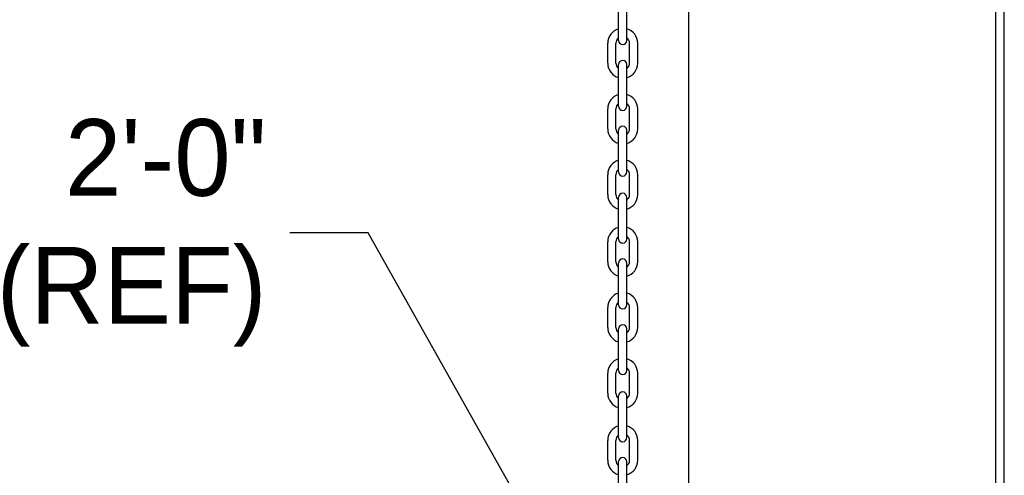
# Model space of a CAD drawing. Header units: inches. Extents: x 144.9 to 238.4, y 214.8 to 247.7.
# Tile 353 of 411: x 201.485 to 202.688, y 242.687 to 243.244. Entities that reach past the tile are written whole.
import ezdxf

# ---------------------------------------------------------------- set-up
doc = ezdxf.new("R2010")
doc.units = ezdxf.units.IN
doc.header["$LTSCALE"] = 0.25
doc.header["$MEASUREMENT"] = 0
doc.layers.add('ANNOTATIONS', color=1, linetype='Continuous')
doc.layers.add('MOTOR LH', color=7, linetype='Continuous')
doc.styles.add('ARIAL', font='arial.ttf', dxfattribs={"height": 0.09375})
doc.styles.add('ROMANS', font='Romans', dxfattribs={"height": 0.09375})
doc.styles.get("Standard").update_dxf_attribs({"font": 'romans.shx'})
doc.dimstyles.get("Standard").update_dxf_attribs({"dimscale": 60, "dimtxt": 0.0833, "dimasz": 0.0833, "dimexe": 0.0833, "dimexo": 0.04, "dimgap": 0.09, "dimtad": 0, "dimtih": 1, "dimtoh": 1, "dimdec": 4, "dimzin": 1, "dimdsep": 46, "dimlunit": 4, "dimtxsty": 'Standard', "dimcen": 0.09, "dimclrt": 150, "dimadec": 4, "dimazin": 2, "dimtfac": 1, "dimtdec": 0, "dimtofl": 0, "dimtmove": 0, "dimatfit": 3, "dimfxl": 1, "dimtolj": 1, "dimtzin": 0, "dimlwd": -1, "dimlwe": -1, "dimarcsym": 1})

msp = doc.modelspace()

# ---------------------------------------------------------------- linework, layer by layer
at = {"layer": 'MOTOR LH'}
for p, q in [((202.67811, 239.9945), (202.67811, 243.95811)), ((202.68838, 240.6158), (202.68838, 243.84038)), ((202.30311, 239.9945), (202.30311, 243.75255)), ((202.21719, 243.21812), (202.21719, 243.26916)), ((202.22721, 243.21812), (202.22721, 243.26916)), ((202.20389, 243.19041), (202.20389, 243.21483)), ((202.2139, 243.19041), (202.2139, 243.21483)), ((202.2305, 243.19041), (202.2305, 243.21483)), ((202.24051, 243.19041), (202.24051, 243.21483)), ((202.21719, 243.13778), (202.21719, 243.18882)), ((202.22721, 243.13778), (202.22721, 243.18882)), ((202.20389, 243.11007), (202.20389, 243.13449)), ((202.2139, 243.11007), (202.2139, 243.13449)), ((202.2305, 243.11007), (202.2305, 243.13449)), ((202.24051, 243.11007), (202.24051, 243.13449)), ((202.21719, 243.05744), (202.21719, 243.10848)), ((202.22721, 243.05744), (202.22721, 243.10848)), ((202.20389, 243.02973), (202.20389, 243.05415)), ((202.2139, 243.02973), (202.2139, 243.05415)), ((202.2305, 243.02973), (202.2305, 243.05415)), ((202.24051, 243.02973), (202.24051, 243.05415)), ((202.21719, 242.9754), (202.21719, 243.02643)), ((202.22721, 242.9754), (202.22721, 243.02643)), ((202.20389, 242.94768), (202.20389, 242.9721)), ((202.2139, 242.94768), (202.2139, 242.9721)), ((202.2305, 242.94768), (202.2305, 242.9721)), ((202.24051, 242.94768), (202.24051, 242.9721)), ((202.21719, 242.89506), (202.21719, 242.94609)), ((202.22721, 242.89506), (202.22721, 242.94609)), ((202.20389, 242.86734), (202.20389, 242.89176)), ((202.2139, 242.86734), (202.2139, 242.89176)), ((202.2305, 242.86734), (202.2305, 242.89176)), ((202.24051, 242.86734), (202.24051, 242.89176)), ((202.21719, 242.81472), (202.21719, 242.86575)), ((202.22721, 242.81472), (202.22721, 242.86575)), ((202.20389, 242.787), (202.20389, 242.81142)), ((202.2139, 242.787), (202.2139, 242.81142)), ((202.2305, 242.787), (202.2305, 242.81142)), ((202.24051, 242.787), (202.24051, 242.81142)), ((202.21719, 242.73267), (202.21719, 242.7837)), ((202.22721, 242.73267), (202.22721, 242.7837)), ((202.20389, 242.70495), (202.20389, 242.72937)), ((202.2139, 242.70495), (202.2139, 242.72937)), ((202.2305, 242.70495), (202.2305, 242.72937)), ((202.24051, 242.70495), (202.24051, 242.72937)), ((202.21719, 242.65233), (202.21719, 242.70336)), ((202.22721, 242.65233), (202.22721, 242.70336))]:
    msp.add_line(p, q, dxfattribs=at)
for centre, radius, start, end in [((202.2222, 243.21483), 0.01831, 105.86272, 180), ((202.2222, 243.21483), 0.01831, 0, 74.13728), ((202.2222, 243.21483), 0.0083, 127.08084, 180), ((202.2222, 243.21812), 0.00501, 180, 0), ((202.2222, 243.21483), 0.0083, 0, 52.91916), ((202.2222, 243.18882), 0.00501, 0, 180), ((202.2222, 243.19041), 0.01831, 180, 254.13728), ((202.2222, 243.19041), 0.0083, 180, 232.91916), ((202.2222, 243.19041), 0.01831, 285.86272, 0), ((202.2222, 243.19041), 0.0083, 307.08084, 0), ((202.2222, 243.13449), 0.01831, 105.86272, 180), ((202.2222, 243.13449), 0.01831, 0, 74.13728), ((202.2222, 243.13449), 0.0083, 127.08084, 180), ((202.2222, 243.13778), 0.00501, 180, 0), ((202.2222, 243.13449), 0.0083, 0, 52.91916), ((202.2222, 243.11007), 0.01831, 180, 254.13728), ((202.2222, 243.11007), 0.0083, 180, 232.91916), ((202.2222, 243.10848), 0.00501, 0, 180), ((202.2222, 243.11007), 0.01831, 285.86272, 0), ((202.2222, 243.11007), 0.0083, 307.08084, 0), ((202.2222, 243.05415), 0.01831, 105.86272, 180), ((202.2222, 243.05415), 0.0083, 127.08084, 180), ((202.2222, 243.05415), 0.01831, 0, 74.13728), ((202.2222, 243.05415), 0.0083, 0, 52.91916), ((202.2222, 243.05744), 0.00501, 180, 0), ((202.2222, 243.02973), 0.01831, 180, 254.13728), ((202.2222, 243.02973), 0.0083, 180, 232.91916), ((202.2222, 243.02643), 0.00501, 0, 180), ((202.2222, 243.02973), 0.01831, 285.86272, 0), ((202.2222, 243.02973), 0.0083, 307.08084, 0), ((202.2222, 242.9721), 0.01831, 105.86272, 180), ((202.2222, 242.9721), 0.01831, 0, 74.13728), ((202.2222, 242.9721), 0.0083, 127.08084, 180), ((202.2222, 242.9721), 0.0083, 0, 52.91916), ((202.2222, 242.9754), 0.00501, 180, 0), ((202.2222, 242.94768), 0.01831, 180, 254.13728), ((202.2222, 242.94768), 0.0083, 180, 232.91916), ((202.2222, 242.94609), 0.00501, 0, 180), ((202.2222, 242.94768), 0.01831, 285.86272, 0), ((202.2222, 242.94768), 0.0083, 307.08084, 0), ((202.2222, 242.89176), 0.01831, 105.86272, 180), ((202.2222, 242.89176), 0.01831, 0, 74.13728), ((202.2222, 242.89176), 0.0083, 127.08084, 180), ((202.2222, 242.89506), 0.00501, 180, 0), ((202.2222, 242.89176), 0.0083, 0, 52.91916), ((202.2222, 242.86575), 0.00501, 0, 180), ((202.2222, 242.86734), 0.01831, 180, 254.13728), ((202.2222, 242.86734), 0.0083, 180, 232.91916), ((202.2222, 242.86734), 0.01831, 285.86272, 0), ((202.2222, 242.86734), 0.0083, 307.08084, 0), ((202.2222, 242.81142), 0.01831, 105.86272, 180), ((202.2222, 242.81142), 0.01831, 0, 74.13728), ((202.2222, 242.81142), 0.0083, 127.08084, 180), ((202.2222, 242.81472), 0.00501, 180, 0), ((202.2222, 242.81142), 0.0083, 0, 52.91916), ((202.2222, 242.787), 0.01831, 180, 254.13728), ((202.2222, 242.787), 0.0083, 180, 232.91916), ((202.2222, 242.7837), 0.00501, 0, 180), ((202.2222, 242.787), 0.01831, 285.86272, 0), ((202.2222, 242.787), 0.0083, 307.08084, 0), ((202.2222, 242.72937), 0.01831, 105.86272, 180), ((202.2222, 242.72937), 0.0083, 127.08084, 180), ((202.2222, 242.72937), 0.01831, 0, 74.13728), ((202.2222, 242.72937), 0.0083, 0, 52.91916), ((202.2222, 242.73267), 0.00501, 180, 0), ((202.2222, 242.70495), 0.01831, 180, 254.13728), ((202.2222, 242.70495), 0.0083, 180, 232.91916), ((202.2222, 242.70336), 0.00501, 0, 180), ((202.2222, 242.70495), 0.01831, 285.86272, 0), ((202.2222, 242.70495), 0.0083, 307.08084, 0)]:
    msp.add_arc(centre, radius, start, end, dxfattribs=at)

# ---------------------------------------------------------------- texts
at = {"layer": 'ANNOTATIONS', "insert": (201.78725, 242.98293), "char_height": 0.09375, "attachment_point": 6, "style": 'ARIAL'}
msp.add_mtext('2\'-0"\\P(REF)', dxfattribs=at)

# ---------------------------------------------------------------- leaders
at = {"layer": 'ANNOTATIONS', "has_arrowhead": 0}
msp.add_leader([(202.11411, 242.622), (201.91116, 242.98293), (201.81536, 242.98293)], dimstyle='Standard', override={"dimtxt": 0.09375, "dimasz": 0.09375, "dimexe": 0.046875, "dimgap": 0.09, "dimtad": 0, "dimtih": 0, "dimtoh": 0, "dimtxsty": 'ROMANS'}, dxfattribs=at)

doc.saveas('drawing.dxf')
